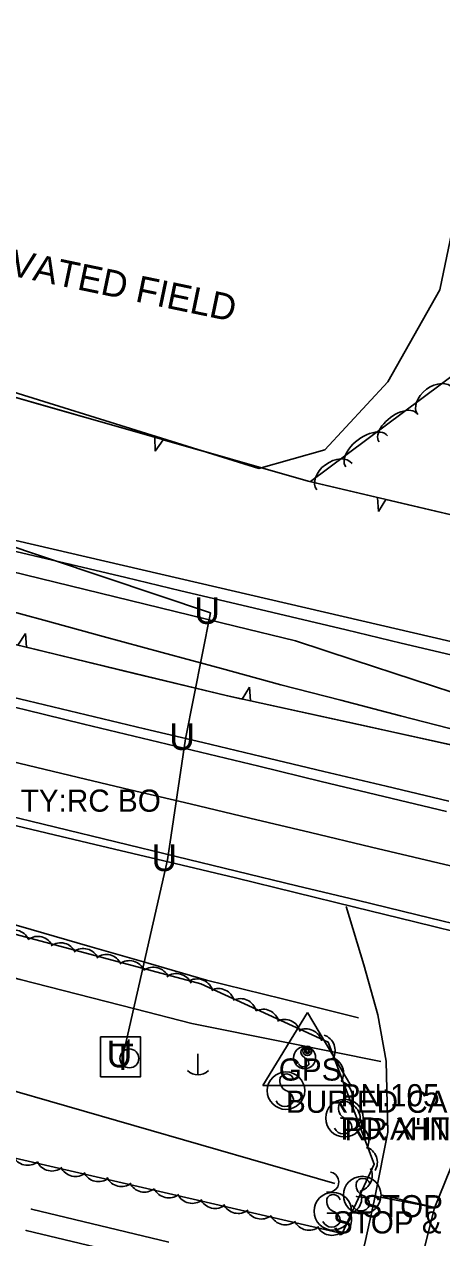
# Model space of a CAD drawing. Extents: x 1441650 to 1491889, y 345904 to 358319.
# Drawn here: x 1455198 to 1455292.1, y 352171.8 to 352445.6 of the extents above; entities that cross this region are included whole.
import ezdxf

# ---------------------------------------------------------------- set-up
doc = ezdxf.new("R2010")
doc.units = 0
for name, color, linetype in [('Default', 7, 'Continuous'), ('S_CROSS_DRAIN', 7, 'Continuous'), ('S_CROSS_DRAIN_ANNOT', 7, 'Continuous'), ('S_DITCHLINE', 7, 'Continuous'), ('S_EDGE_PAVEMENT', 7, 'Continuous'), ('S_GRAVEL_ROAD', 7, 'Continuous'), ('S_MISC_BOUNDARY', 7, 'Continuous'), ('S_MISC_BOUNDARY_ANNOT', 7, 'Continuous'), ('S_MSC_PT_SYM', 7, 'Continuous'), ('S_PAVEMENT_CROWN', 7, 'Continuous'), ('S_PRIMARY_CTL', 7, 'Continuous'), ('S_PRIMARY_CTL_ANNOT', 7, 'Continuous'), ('S_RAILROAD', 7, 'Continuous'), ('S_SHOULDER', 7, 'Continuous'), ('S_SIGN', 7, 'Continuous'), ('S_SIGN_ANNOT', 7, 'Continuous'), ('S_STREAM', 7, 'Continuous'), ('S_TELEPHONE_UTILITIES', 7, 'Continuous'), ('S_TREE', 7, 'Continuous'), ('S_UNDERGROUND_CABLE', 7, 'Continuous'), ('S_UTILITY_POLE', 7, 'Continuous'), ('S_WATER_UTILITIES', 7, 'Continuous')]:
    doc.layers.add(name, color=color, linetype=linetype)

msp = doc.modelspace()

# ---------------------------------------------------------------- linework, layer by layer
at = {"layer": 'S_CROSS_DRAIN'}
msp.add_arc((1455266.62, 352184.36), 2.3, 257.9352, 78.2644, dxfattribs=at)
at = {"layer": 'S_DITCHLINE'}
for points in [[(1455100.75, 352342.88), (1455109.85, 352344.49), (1455130.31, 352338.74), (1455150.77, 352332.98), (1455164.31, 352329.67), (1455177.86, 352326.35), (1455191.4, 352323.04), (1455204.95, 352319.73), (1455218.49, 352316.41), (1455232.04, 352313.1), (1455245.58, 352309.79), (1455259.13, 352306.47), (1455272.42, 352302.1), (1455285.71, 352297.74), (1455299, 352293.37)], [(1455100.71, 352342.86), (1455108.08, 352337.25), (1455125.21, 352329.03), (1455127.53, 352322.56), (1455130.03, 352321.77), (1455134.69, 352326.98), (1455148.95, 352325.74), (1455162.31, 352322.09), (1455175.68, 352318.45), (1455189.05, 352314.8), (1455202.41, 352311.16), (1455215.78, 352307.51), (1455229.14, 352303.87), (1455242.51, 352300.22), (1455255.88, 352296.58), (1455269.35, 352293.08), (1455282.82, 352289.58), (1455296.29, 352286.09)], [(1455002.2, 352285.77), (1455015.59, 352282.31), (1455028.98, 352278.84), (1455049.32, 352276.15), (1455069.66, 352273.46), (1455090, 352270.77), (1455110.33, 352268.08), (1455115.92, 352272.87), (1455118.09, 352272.12), (1455119.7, 352265.75), (1455133.85, 352260.29), (1455147, 352256.49), (1455160.15, 352252.7), (1455173.31, 352248.91), (1455186.46, 352245.11), (1455199.61, 352241.32), (1455212.77, 352237.52), (1455225.92, 352233.73), (1455239.07, 352229.94), (1455256.24, 352225.69), (1455273.4, 352221.43)], [(1455012.37, 352269.11), (1455025.59, 352264.71), (1455038.96, 352262.46), (1455052.33, 352260.22), (1455065.7, 352257.98), (1455079.07, 352255.74), (1455092.44, 352253.5), (1455105.82, 352251.25), (1455119.19, 352249.01), (1455132.56, 352246.77), (1455145.46, 352243.44), (1455158.37, 352240.1), (1455171.28, 352236.77), (1455184.19, 352233.44), (1455197.1, 352230.11), (1455210, 352226.77), (1455222.91, 352223.44), (1455235.82, 352220.11), (1455257.12, 352215.83), (1455278.43, 352211.54)]]:
    msp.add_lwpolyline(points, dxfattribs=at)
at = {"layer": 'S_EDGE_PAVEMENT'}
for points in [[(1455012.84, 352335.93), (1455027.29, 352332.43), (1455041.74, 352328.94), (1455065.18, 352323.28), (1455088.62, 352317.61), (1455102.79, 352314.16), (1455116.95, 352310.71), (1455131.12, 352307.27), (1455145.28, 352303.82), (1455158.54, 352300.59), (1455171.8, 352297.35), (1455185.06, 352294.12), (1455198.32, 352290.89), (1455211.46, 352287.72), (1455224.6, 352284.54), (1455237.74, 352281.37), (1455250.88, 352278.2), (1455264.98, 352274.79), (1455279.08, 352271.38), (1455293.19, 352267.97)], [(1455006.5, 352312.6), (1455020.87, 352309.1), (1455035.25, 352305.6), (1455059.19, 352299.83), (1455083.12, 352294.05), (1455097.3, 352290.6), (1455111.47, 352287.14), (1455125.65, 352283.69), (1455139.82, 352280.23), (1455152.72, 352277.11), (1455165.62, 352273.99), (1455178.52, 352270.87), (1455191.42, 352267.76), (1455205.04, 352264.45), (1455218.66, 352261.14), (1455232.28, 352257.83), (1455245.9, 352254.52), (1455259.47, 352251.24), (1455273.04, 352247.95), (1455286.61, 352244.67), (1455300.18, 352241.39)]]:
    msp.add_lwpolyline(points, dxfattribs=at)
msp.add_lwpolyline([(1455277.12, 352181.21), (1455290.48, 352178.6), (1455288.25, 352169.51), (1455288.27, 352159.91), (1455272.99, 352163.31), (1455274.91, 352171.17)], close=True, dxfattribs=at)
at = {"layer": 'S_GRAVEL_ROAD'}
for points in [[(1455270.56, 352246.53), (1455274.54, 352233.39), (1455277.71, 352222.12), (1455279.6, 352211.67), (1455279.95, 352195.66), (1455277.14, 352181.25)], [(1455290.58, 352178.73), (1455295.2, 352190.22), (1455298.89, 352206.21), (1455303.08, 352214.72), (1455310.56, 352221.31), (1455319.43, 352226.58), (1455327.62, 352232.89)], [(1455289.99, 352178.76), (1455278.68, 352181.41)]]:
    msp.add_lwpolyline(points, dxfattribs=at)
at = {"layer": 'S_MISC_BOUNDARY'}
msp.add_lwpolyline([(1455122.23, 352554.59), (1455124.93, 352492.06), (1455134.85, 352456.02), (1455147.21, 352412.71), (1455151.39, 352398.88), (1455157.22, 352385.33), (1455168.87, 352370.97), (1455250.9, 352345.42), (1455265.74, 352349.61), (1455279.99, 352364.91), (1455291.7, 352385.67), (1455300.09, 352426.14)], dxfattribs=at)
at = {"layer": 'S_MSC_PT_SYM'}
for points in [[(1455269.4, 352198.81), (1455269.4, 352198.86), (1455269.4, 352198.81), (1455269.35, 352198.81), (1455269.4, 352198.81), (1455269.4, 352198.76), (1455269.4, 352198.81), (1455269.45, 352198.81)], [(1455272.14, 352198.75), (1455272.14, 352198.8), (1455272.14, 352198.75), (1455272.09, 352198.75), (1455272.14, 352198.75), (1455272.14, 352198.7), (1455272.14, 352198.75), (1455272.19, 352198.75)], [(1455272.94, 352181.13), (1455272.94, 352181.18), (1455272.94, 352181.13), (1455272.89, 352181.13), (1455272.94, 352181.13), (1455272.94, 352181.08), (1455272.94, 352181.13), (1455272.99, 352181.13)], [(1455275.69, 352180.74), (1455275.69, 352180.79), (1455275.69, 352180.74), (1455275.64, 352180.74), (1455275.69, 352180.74), (1455275.69, 352180.69), (1455275.69, 352180.74), (1455275.74, 352180.74)], [(1455199.67, 352178.26), (1455199.67, 352178.31), (1455199.67, 352178.26), (1455199.62, 352178.26), (1455199.67, 352178.26), (1455199.67, 352178.21), (1455199.67, 352178.26), (1455199.72, 352178.26)], [(1455266.37, 352177.32), (1455266.37, 352177.37), (1455266.37, 352177.32), (1455266.32, 352177.32), (1455266.37, 352177.32), (1455266.37, 352177.27), (1455266.37, 352177.32), (1455266.42, 352177.32)], [(1455268.82, 352177.33), (1455268.82, 352177.38), (1455268.82, 352177.33), (1455268.77, 352177.33), (1455268.82, 352177.33), (1455268.82, 352177.28), (1455268.82, 352177.33), (1455268.87, 352177.33)], [(1455198.48, 352173.44), (1455198.48, 352173.49), (1455198.48, 352173.44), (1455198.43, 352173.44), (1455198.48, 352173.44), (1455198.48, 352173.39), (1455198.48, 352173.44), (1455198.53, 352173.44)]]:
    msp.add_lwpolyline(points, dxfattribs=at)
at = {"layer": 'S_PAVEMENT_CROWN'}
msp.add_lwpolyline([(1455009.57, 352323.82), (1455024.03, 352320.26), (1455038.49, 352316.7), (1455062.19, 352311), (1455085.88, 352305.29), (1455099.93, 352301.97), (1455113.99, 352298.65), (1455128.04, 352295.33), (1455142.09, 352292.02), (1455155.29, 352288.85), (1455168.5, 352285.67), (1455181.7, 352282.5), (1455194.9, 352279.33), (1455208.4, 352276.12), (1455221.9, 352272.9), (1455235.4, 352269.69), (1455248.9, 352266.47), (1455262.58, 352263.22), (1455276.26, 352259.96), (1455289.94, 352256.7), (1455303.63, 352253.44)], dxfattribs=at)
at = {"layer": 'S_PRIMARY_CTL'}
for p, q in [((1455261.84, 352222.66), (1455251.8, 352206.15)), ((1455261.84, 352222.66), (1455271.66, 352206.15)), ((1455251.8, 352206.15), (1455271.66, 352206.15))]:
    msp.add_line(p, q, dxfattribs=at)
for radius in [1.04, 0.609, 0.344]:
    msp.add_circle((1455261.84, 352213.96), radius, dxfattribs=at)
at = {"layer": 'S_RAILROAD'}
for p, q in [((1455230.6, 352170.78), (1455199.67, 352178.26)), ((1455229.53, 352165.96), (1455198.48, 352173.44))]:
    msp.add_line(p, q, dxfattribs=at)
at = {"layer": 'S_SHOULDER'}
for points in [[(1455013.25, 352337.53), (1455027.76, 352334.02), (1455042.27, 352330.5), (1455065.78, 352325.01), (1455089.28, 352319.52), (1455103.39, 352316.05), (1455117.51, 352312.58), (1455131.62, 352309.1), (1455145.74, 352305.63), (1455159.01, 352302.45), (1455172.29, 352299.28), (1455185.56, 352296.1), (1455198.84, 352292.93), (1455211.99, 352289.8), (1455225.14, 352286.67), (1455238.28, 352283.53), (1455251.43, 352280.4), (1455265.52, 352277.03), (1455279.61, 352273.67), (1455293.7, 352270.3)], [(1455005.94, 352310.35), (1455020.41, 352306.83), (1455034.87, 352303.32), (1455058.82, 352297.51), (1455082.77, 352291.7), (1455096.91, 352288.35), (1455111.05, 352284.99), (1455125.19, 352281.64), (1455139.33, 352278.28), (1455152.28, 352275.2), (1455165.24, 352272.11), (1455178.2, 352269.03), (1455191.15, 352265.94), (1455204.77, 352262.71), (1455218.39, 352259.48), (1455232, 352256.25), (1455245.62, 352253.02), (1455259.09, 352249.71), (1455272.56, 352246.41), (1455286.04, 352243.1), (1455299.51, 352239.79)]]:
    msp.add_lwpolyline(points, dxfattribs=at)
at = {"layer": 'S_SIGN'}
for p, q in [((1455269.4, 352198.81), (1455272.14, 352198.75)), ((1455272.94, 352181.13), (1455275.69, 352180.74)), ((1455268.82, 352177.33), (1455266.37, 352177.32))]:
    msp.add_line(p, q, dxfattribs=at)
for centre, radius in [((1455261.21, 352212.43), 2.49), ((1455257.02, 352204.99), 4.24), ((1455270.21, 352198.8), 4.24), ((1455274.2, 352181.42), 4.24), ((1455267.58, 352177.77), 4.24)]:
    msp.add_circle(centre, radius, dxfattribs=at)
for centre, radius, start, end in [((1455261.89, 352213.76), 1.5, 167.1196, 241.9813), ((1455261.28, 352213.7), 0.95, 16.5258, 156.8957), ((1455260.79, 352211.09), 1.4, 358.6529, 73.7063), ((1455261.05, 352211.61), 1.28, 204.641, 335.359), ((1455258.19, 352207.25), 2.55, 167.1196, 241.9813), ((1455257.15, 352207.15), 1.62, 16.5258, 156.8957), ((1455256.32, 352202.71), 2.38, 358.6529, 73.7063), ((1455256.76, 352203.59), 2.17, 204.641, 335.359), ((1455271.38, 352201.05), 2.55, 167.1196, 241.9813), ((1455270.34, 352200.95), 1.62, 16.5258, 156.8957), ((1455269.51, 352196.52), 2.38, 358.6529, 73.7063), ((1455269.95, 352197.4), 2.17, 204.641, 335.359), ((1455274.33, 352183.58), 1.62, 16.5258, 156.8957), ((1455275.37, 352183.68), 2.55, 167.1196, 241.9813), ((1455268.74, 352180.02), 2.55, 167.1196, 241.9813), ((1455267.7, 352179.92), 1.62, 16.5258, 156.8957), ((1455273.5, 352179.14), 2.38, 358.6529, 73.7063), ((1455266.88, 352175.49), 2.38, 358.6529, 73.7063), ((1455273.94, 352180.02), 2.17, 204.641, 335.359), ((1455267.32, 352176.37), 2.17, 204.641, 335.359)]:
    msp.add_arc(centre, radius, start, end, dxfattribs=at)
at = {"layer": 'S_STREAM'}
msp.add_lwpolyline([(1454981.16, 352250.46), (1455040.76, 352237.99), (1455089.39, 352225.96), (1455120.7, 352217.7), (1455131.85, 352215.39), (1455135.96, 352214.51), (1455139.01, 352211.43), (1455139.53, 352205.62), (1455139.09, 352203.46), (1455144.82, 352202.15), (1455145.66, 352205.26), (1455148.66, 352213.74), (1455154.17, 352215.3), (1455164.11, 352213.25), (1455192.45, 352205.83), (1455268, 352184.01)], dxfattribs=at)
at = {"layer": 'S_TELEPHONE_UTILITIES'}
msp.add_lwpolyline([(1455215.23, 352208.13), (1455215.23, 352217.13), (1455224.23, 352217.13), (1455224.23, 352208.13)], close=True, dxfattribs=at)
at = {"layer": 'S_TREE'}
for p, q in [((1455227.45, 352352.42), (1455227.54, 352349.28)), ((1455227.54, 352349.28), (1455229.34, 352351.88)), ((1455277.61, 352338.85), (1455277.84, 352335.71)), ((1455277.84, 352335.71), (1455279.52, 352338.4)), ((1455198.28, 352308.17), (1455196.59, 352305.5)), ((1455198.5, 352305.04), (1455198.28, 352308.17)), ((1455248.76, 352296.07), (1455247.12, 352293.36)), ((1455249.04, 352292.94), (1455248.76, 352296.07))]:
    msp.add_line(p, q, dxfattribs=at)
for points in [[(1455262.54, 352342.45), (1455296.18, 352367.61), (1455301.43, 352392.91), (1455299.83, 352463.5), (1455295.37, 352525.41), (1455297.89, 352555.9), (1455302.85, 352571.54), (1455320.18, 352585.23), (1455355.78, 352578.38), (1455379.96, 352560.64), (1455396.06, 352525.39), (1455418.18, 352495.07), (1455462.75, 352476.58), (1455494.28, 352457.27), (1455530.98, 352438.92), (1455530.45, 352417.14), (1455503.07, 352390.47), (1455487.11, 352345.44), (1455487.64, 352312.1), (1455514.58, 352284.07)], [(1455122.37, 352527.99), (1455137.7, 352451.44), (1455149.77, 352389.15), (1455156.95, 352372.63), (1455262.03, 352342.51), (1455455.15, 352297.07), (1455517.87, 352282.06), (1455527.73, 352268.93), (1455522.35, 352242.52), (1455510.84, 352235.72), (1455473.73, 352242.16), (1455344.67, 352271.96), (1455243.57, 352294.14), (1455121, 352323.78), (1455110, 352330.83), (1455102.44, 352345.29), (1455104.56, 352407.65), (1455091.33, 352410.3), (1455082.97, 352349.51), (1454949.08, 352382.03)], [(1455009.89, 352371.05), (1455022.31, 352368.09), (1455034.72, 352365.13), (1455047.14, 352362.18), (1455059.55, 352359.22), (1455071.97, 352356.26), (1455084.38, 352353.3), (1455096.8, 352350.35), (1455109.21, 352347.39), (1455121.62, 352344.43), (1455134.04, 352341.47), (1455146.45, 352338.52), (1455158.87, 352335.56), (1455171.28, 352332.6), (1455183.7, 352329.64), (1455196.11, 352326.69), (1455208.53, 352323.73), (1455220.94, 352320.77), (1455233.35, 352317.81), (1455245.77, 352314.85), (1455258.18, 352311.9), (1455270.6, 352308.94), (1455283.01, 352305.98), (1455295.43, 352303.02)], [(1455009.89, 352371.05), (1455022.31, 352368.09), (1455034.72, 352365.13), (1455047.14, 352362.18), (1455059.55, 352359.22), (1455071.97, 352356.26), (1455084.38, 352353.3), (1455096.8, 352350.35), (1455109.21, 352347.39), (1455121.62, 352344.43), (1455134.04, 352341.47), (1455146.45, 352338.52), (1455158.87, 352335.56), (1455171.28, 352332.6), (1455183.7, 352329.64), (1455196.11, 352326.69), (1455208.53, 352323.73), (1455220.94, 352320.77), (1455233.35, 352317.81), (1455245.77, 352314.85), (1455258.18, 352311.9), (1455270.6, 352308.94), (1455283.01, 352305.98), (1455295.43, 352303.02)], [(1454962.69, 352294.69), (1455082.43, 352265.99), (1455127.73, 352260.33), (1455171.95, 352246.67), (1455237.79, 352229.12), (1455266.56, 352215.9), (1455276.91, 352188.42), (1455269.69, 352172.72), (1455130.94, 352204.71), (1454988.1, 352241.29), (1454883.15, 352265.69), (1454742.86, 352299.41), (1454579.09, 352337.35), (1454448.11, 352370.53)], [(1455179.39, 352366.2), (1455203.42, 352359.31)], [(1455203.42, 352359.31), (1455227.45, 352352.42)], [(1455229.34, 352351.88), (1455253.38, 352344.99)], [(1455253.38, 352344.99), (1455262.03, 352342.51), (1455277.61, 352338.85)], [(1455279.52, 352338.4), (1455303.86, 352332.67)], [(1455222.8, 352299.16), (1455198.5, 352305.04)], [(1455247.12, 352293.36), (1455243.57, 352294.14), (1455222.8, 352299.16)], [(1455273.46, 352287.58), (1455249.04, 352292.94)], [(1455297.88, 352282.23), (1455273.46, 352287.58)]]:
    msp.add_lwpolyline(points, dxfattribs=at)
for centre, major_axis, ratio, start_param, end_param in [((1455290.7, 352360.53), (-3.97, -2.97), 0.685479, 3.141648, 6.28324), ((1455282.29, 352354.57), (-4.28, -3.2), 0.540832, 3.141625, 6.283218), ((1455275.19, 352349.26), (-4.7, -3.51), 0.550215, 3.141626, 6.283219), ((1455267.93, 352343.51), (-3.97, -2.97), 0.685479, 3.141648, 6.28324), ((1455195.62, 352237.64), (-3.25, 1.64), 0.999998, 4.033494, 5.806694), ((1455201.06, 352236.16), (-3.25, 1.64), 0.999998, 4.033493, 5.806694), ((1455206.2, 352234.71), (-3.25, 1.64), 0.999998, 4.033493, 5.806694), ((1455211.32, 352233.42), (-3.25, 1.64), 0.999998, 4.033493, 5.806694), ((1455216.46, 352232.09), (-3.25, 1.64), 0.999998, 4.033494, 5.806694), ((1455221.71, 352230.69), (-3.25, 1.64), 0.999998, 4.033494, 5.806694), ((1455227.16, 352229.2), (-3.25, 1.64), 0.999998, 4.033493, 5.806694), ((1455232.3, 352227.76), (-3.25, 1.64), 0.999998, 4.033493, 5.806694), ((1455236.97, 352226.57), (-3.31, 1.52), 0.999998, 3.825788, 5.598989), ((1455241.81, 352224.39), (-3.31, 1.52), 0.999998, 3.825789, 5.598989), ((1455246.75, 352222.11), (-3.31, 1.52), 0.999998, 3.825789, 5.598989), ((1455251.87, 352219.72), (-3.31, 1.52), 0.999998, 3.825788, 5.598989), ((1455256.69, 352217.43), (-3.31, 1.52), 0.999998, 3.825788, 5.598989), ((1455261.52, 352215.29), (-3.31, 1.52), 0.999998, 3.825788, 5.598989), ((1455264.45, 352214.06), (-3.63, -0.36), 0.999991, 2.515521, 4.288721), ((1455266.36, 352208.97), (-3.63, -0.36), 0.999991, 2.515521, 4.288721), ((1455268.32, 352203.67), (-3.63, -0.36), 0.999991, 2.515521, 4.288721), ((1455270.13, 352198.65), (-3.63, -0.36), 0.999991, 2.515521, 4.288721), ((1455272.06, 352193.74), (-3.63, -0.36), 0.999991, 2.515521, 4.288721), ((1455273.97, 352188.79), (-3.63, -0.36), 0.999991, 2.515521, 4.288721), ((1455198.78, 352191.8), (2.14, 2.95), 0.999985, 2.654993, 4.428194), ((1455204.28, 352190.5), (2.14, 2.95), 0.999985, 2.654993, 4.428194), ((1455209.58, 352189.27), (2.14, 2.95), 0.999985, 2.654993, 4.428194), ((1455214.76, 352188.11), (2.14, 2.95), 0.999985, 2.654993, 4.428194), ((1455219.92, 352187), (2.14, 2.95), 0.999985, 2.654993, 4.428194), ((1455272.83, 352185.84), (-3.32, 1.5), 0.996124, 2.249166, 4.022366), ((1455225.1, 352185.73), (2.14, 2.95), 0.999985, 2.654993, 4.428194), ((1455230.6, 352184.43), (2.14, 2.95), 0.999985, 2.654993, 4.428194), ((1455270.45, 352180.75), (-3.32, 1.5), 0.996124, 2.249166, 4.022366), ((1455235.9, 352183.2), (2.14, 2.95), 0.999985, 2.654993, 4.428194), ((1455241.07, 352182.05), (2.14, 2.95), 0.999985, 2.654993, 4.428194), ((1455246.24, 352180.93), (2.14, 2.95), 0.999985, 2.654993, 4.428194), ((1455251.42, 352179.66), (2.14, 2.95), 0.999985, 2.654993, 4.428194), ((1455256.91, 352178.36), (2.14, 2.95), 0.999985, 2.654993, 4.428194), ((1455268.17, 352175.95), (-3.32, 1.5), 0.996124, 2.249166, 4.022366), ((1455262.22, 352177.13), (2.14, 2.95), 0.999985, 2.654993, 4.428194), ((1455267.39, 352175.98), (2.14, 2.95), 0.999985, 2.654993, 4.428194)]:
    msp.add_ellipse(centre, major_axis=major_axis, ratio=ratio, start_param=start_param, end_param=end_param, dxfattribs=at)
at = {"layer": 'S_UNDERGROUND_CABLE'}
for p, q in [((1455239.97, 352312.85), (1455191.22, 352329.2)), ((1455234.33, 352284.41), (1455239.97, 352312.85)), ((1455230.33, 352257.08), (1455234.33, 352284.41)), ((1455220.21, 352212.8), (1455230.33, 352257.08))]:
    msp.add_line(p, q, dxfattribs=at)
at = {"layer": 'S_UTILITY_POLE'}
for p, q in [((1455221.6, 352214.41), (1455221.6, 352216.52)), ((1455237.13, 352213.29), (1455237.13, 352208.57))]:
    msp.add_line(p, q, dxfattribs=at)
msp.add_circle((1455221.72, 352212.27), 2.13, dxfattribs=at)
msp.add_arc((1455237.2, 352211.99), 3.41, 226.3972, 313.6028, dxfattribs=at)
at = {"layer": 'S_WATER_UTILITIES'}
msp.add_line((1455155.13, 352338.63), (1455716.5, 352208.16), dxfattribs=at)

# ---------------------------------------------------------------- texts
at = {"layer": 'Default'}
for p in [(1455236.34, 352310.3), (1455230.7, 352281.86), (1455226.7, 352254.54), (1455216.58, 352210.25)]:
    msp.add_text('U', height=6, rotation=360, dxfattribs=at).set_placement(p)
at = {"layer": 'S_CROSS_DRAIN_ANNOT'}
msp.add_text('WD:3.00 HT:4.00 CN:25% TY:RC BO', height=5, dxfattribs=at).set_placement((1455116.96, 352267.93))
at = {"layer": 'S_MISC_BOUNDARY_ANNOT'}
msp.add_text('CULTIVATED FIELD', height=6.0004, rotation=348.2461, dxfattribs=at).set_placement((1455171.76, 352393.74))
at = {"layer": 'S_PRIMARY_CTL'}
msp.add_text('GPS', height=5, rotation=360, dxfattribs=at).set_placement((1455255.4, 352207.26))
at = {"layer": 'S_PRIMARY_CTL_ANNOT'}
for s, p in [('PN:105', (1455269.34, 352201.46)), ('PD:AHTD GPS MON. 730031A', (1455269.34, 352193.96))]:
    msp.add_text(s, height=5, dxfattribs=at).set_placement(p)
at = {"layer": 'S_SIGN_ANNOT'}
for s, p in [('BURIED CABLE', (1455257.02, 352199.99)), ("RR X'ING AHEAD", (1455270.21, 352193.8)), ('STOP', (1455274.2, 352176.42)), ("STOP & RR X'ING", (1455267.58, 352172.77))]:
    msp.add_text(s, height=5, dxfattribs=at).set_placement(p)
at = {"layer": 'S_TELEPHONE_UTILITIES'}
msp.add_text('T', height=6, rotation=360, dxfattribs=at).set_placement((1455217.79, 352209.63))

doc.saveas('drawing.dxf')
